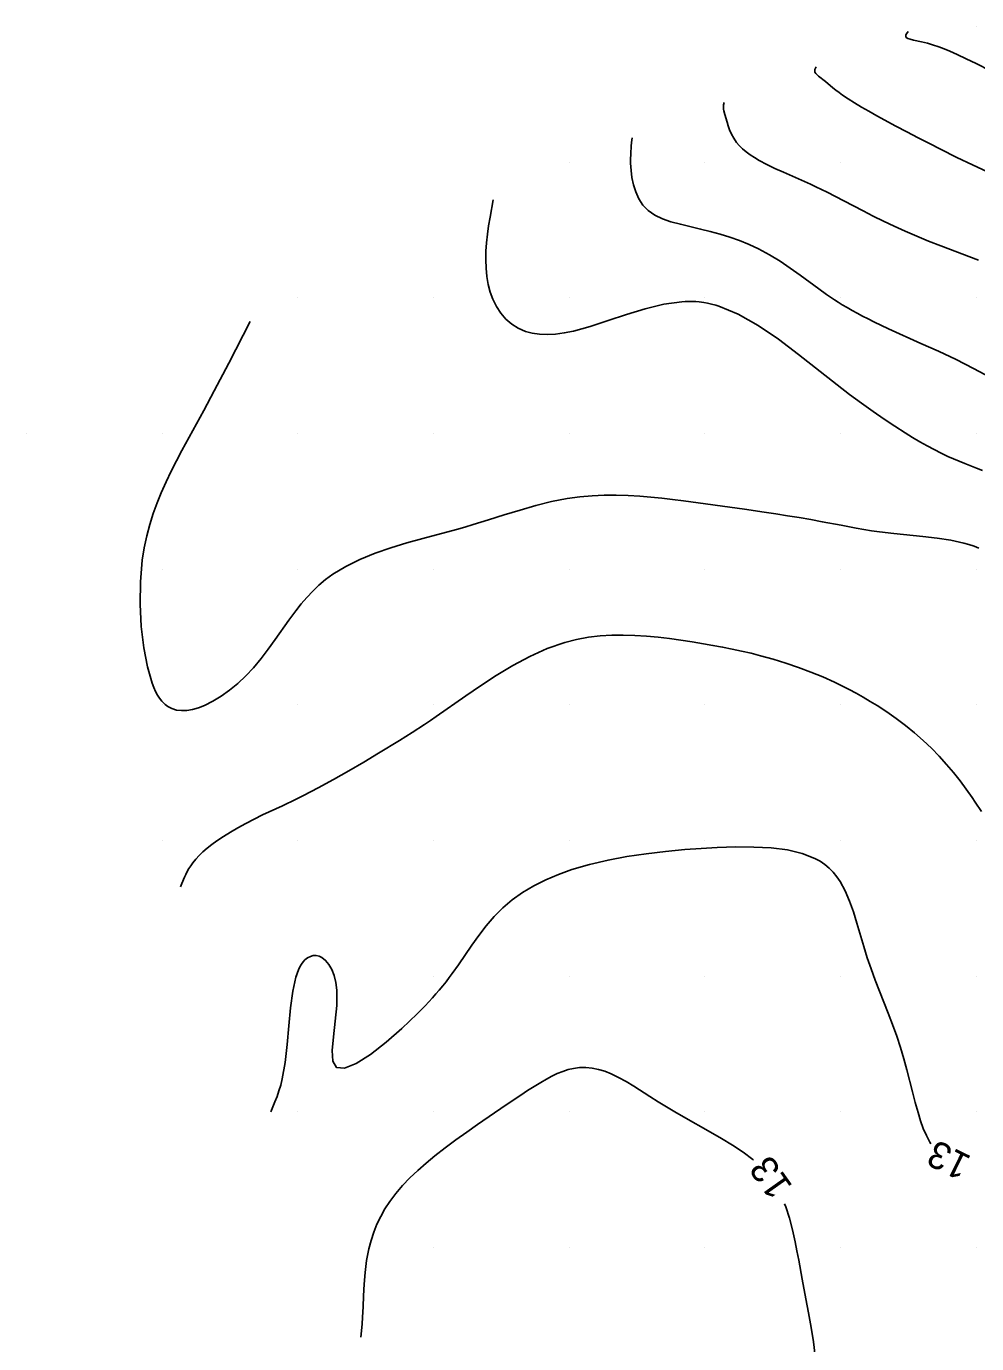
# Model space of a CAD drawing. Extents: x 2602990 to 2605851, y 618069 to 619180.
# Drawn here: x 2602990 to 2603060, y 618502.9 to 618600 of the extents above; entities that cross this region are included whole.
import ezdxf

# ---------------------------------------------------------------- set-up
doc = ezdxf.new("R2010")
doc.units = 0
for name, color, linetype in [('DTM Contours Major', 7, 'Continuous'), ('DTM Contours Minor', 7, 'Continuous'), ('DTM Contours Minor Text', 7, 'Continuous'), ('Exist DTM QL2 LIDAR Elevation Point', 7, 'Continuous')]:
    doc.layers.add(name, color=color, linetype=linetype)

msp = doc.modelspace()

# ---------------------------------------------------------------- linework, layer by layer
at = {"layer": 'DTM Contours Major'}
msp.add_lwpolyline([(2603041.433, 618594.397), (2603041.394, 618594.203), (2603041.382, 618594.066), (2603041.383, 618593.993), (2603041.394, 618593.886), (2603041.415, 618593.771), (2603041.482, 618593.507), (2603041.645, 618592.935), (2603041.73, 618592.657), (2603041.836, 618592.363), (2603041.968, 618592.059), (2603042.136, 618591.752), (2603042.345, 618591.449), (2603042.551, 618591.21), (2603042.788, 618590.978), (2603043.055, 618590.753), (2603043.35, 618590.535), (2603043.672, 618590.322), (2603044.021, 618590.115), (2603044.576, 618589.819), (2603045.174, 618589.53), (2603045.804, 618589.243), (2603047.122, 618588.663), (2603047.789, 618588.361), (2603048.198, 618588.168), (2603049.014, 618587.769), (2603050.251, 618587.135), (2603051.678, 618586.393), (2603052.419, 618586.015), (2603053.18, 618585.637), (2603053.961, 618585.263), (2603054.766, 618584.896), (2603055.623, 618584.529), (2603056.502, 618584.17), (2603057.399, 618583.817), (2603060.171, 618582.755)], dxfattribs=at)
at = {"layer": 'DTM Contours Minor'}
for points in [[(2603054.987, 618599.61), (2603054.875, 618599.455), (2603054.835, 618599.381), (2603054.815, 618599.31), (2603054.821, 618599.244), (2603054.859, 618599.184), (2603054.974, 618599.112), (2603055.153, 618599.05), (2603055.386, 618598.991), (2603055.967, 618598.864), (2603056.417, 618598.754), (2603056.793, 618598.643), (2603057.246, 618598.488), (2603057.647, 618598.336), (2603058.072, 618598.162), (2603058.61, 618597.926), (2603059.281, 618597.613), (2603060.014, 618597.255), (2603061.055, 618596.727)], [(2603048.21, 618597.004), (2603048.147, 618596.88), (2603048.124, 618596.817), (2603048.111, 618596.754), (2603048.111, 618596.691), (2603048.128, 618596.627), (2603048.185, 618596.536), (2603048.276, 618596.441), (2603048.398, 618596.336), (2603048.91, 618595.937), (2603049.455, 618595.479), (2603049.669, 618595.304), (2603049.904, 618595.121), (2603050.163, 618594.93), (2603050.579, 618594.646), (2603051.045, 618594.352), (2603051.553, 618594.049), (2603052.099, 618593.736), (2603052.677, 618593.414), (2603054.081, 618592.653), (2603054.902, 618592.217), (2603055.732, 618591.782), (2603056.559, 618591.354), (2603057.37, 618590.941), (2603058.589, 618590.336), (2603059.743, 618589.784), (2603061.96, 618588.758)], [(2603034.656, 618591.791), (2603034.602, 618591.442), (2603034.574, 618591.16), (2603034.544, 618590.62), (2603034.536, 618590.168), (2603034.54, 618589.917), (2603034.552, 618589.651), (2603034.573, 618589.371), (2603034.638, 618588.859), (2603034.748, 618588.328), (2603034.912, 618587.798), (2603035.141, 618587.29), (2603035.444, 618586.823), (2603035.833, 618586.417), (2603036.316, 618586.084), (2603036.881, 618585.816), (2603037.515, 618585.597), (2603038.205, 618585.408), (2603039.695, 618585.057), (2603040.409, 618584.878), (2603041.129, 618584.679), (2603041.851, 618584.455), (2603042.569, 618584.203), (2603043.277, 618583.918), (2603043.971, 618583.596), (2603044.775, 618583.163), (2603045.552, 618582.687), (2603046.302, 618582.183), (2603047.029, 618581.666), (2603048.413, 618580.651), (2603048.986, 618580.241), (2603049.558, 618579.852), (2603049.846, 618579.664), (2603050.139, 618579.48), (2603050.494, 618579.266), (2603050.859, 618579.055), (2603051.236, 618578.847), (2603051.628, 618578.639), (2603052.036, 618578.43), (2603052.463, 618578.22), (2603053.539, 618577.714), (2603055.94, 618576.632), (2603057.22, 618576.051), (2603058.522, 618575.437), (2603059.824, 618574.79), (2603061.073, 618574.125)], [(2603024.408, 618587.204), (2603024.176, 618585.935), (2603024.073, 618585.303), (2603023.985, 618584.673), (2603023.918, 618584.046), (2603023.875, 618583.424), (2603023.863, 618582.793), (2603023.886, 618582.172), (2603023.947, 618581.566), (2603024.05, 618580.979), (2603024.197, 618580.416), (2603024.392, 618579.881), (2603024.655, 618579.348), (2603024.974, 618578.861), (2603025.348, 618578.426), (2603025.775, 618578.052), (2603026.254, 618577.745), (2603026.782, 618577.514), (2603027.286, 618577.377), (2603027.825, 618577.302), (2603028.399, 618577.283), (2603029.006, 618577.319), (2603029.646, 618577.407), (2603030.317, 618577.543), (2603031.568, 618577.884), (2603032.886, 618578.31), (2603034.244, 618578.761), (2603035.617, 618579.182), (2603036.979, 618579.515), (2603038.304, 618579.702), (2603038.565, 618579.717), (2603038.824, 618579.724), (2603039.081, 618579.721), (2603039.337, 618579.71), (2603039.592, 618579.688), (2603039.937, 618579.644), (2603040.205, 618579.596), (2603040.493, 618579.532), (2603040.816, 618579.445), (2603041.033, 618579.378), (2603042.472, 618578.776), (2603043.945, 618577.937), (2603045.43, 618576.93), (2603046.907, 618575.822), (2603049.755, 618573.579), (2603050.674, 618572.875), (2603051.561, 618572.22), (2603052.413, 618571.61), (2603053.231, 618571.045), (2603054.015, 618570.524), (2603054.764, 618570.044), (2603055.322, 618569.701), (2603055.862, 618569.38), (2603056.389, 618569.081), (2603056.907, 618568.803), (2603057.42, 618568.545), (2603057.931, 618568.305), (2603058.344, 618568.124), (2603059.178, 618567.781), (2603060.032, 618567.435), (2603060.47, 618567.251)], [(2603006.498, 618578.249), (2603004.914, 618575.172), (2603003.842, 618573.123), (2603003.073, 618571.678), (2603002.28, 618570.216), (2603001.471, 618568.736), (2603001.07, 618567.982), (2603000.677, 618567.214), (2603000.298, 618566.427), (2602999.938, 618565.617), (2602999.633, 618564.866), (2602999.352, 618564.09), (2602999.098, 618563.285), (2602998.877, 618562.447), (2602998.692, 618561.572), (2602998.548, 618560.656), (2602998.408, 618559.056), (2602998.384, 618557.402), (2602998.467, 618555.76), (2602998.648, 618554.199), (2602998.919, 618552.785), (2602999.271, 618551.588), (2602999.396, 618551.268), (2602999.529, 618550.976), (2602999.669, 618550.712), (2602999.819, 618550.476), (2602999.978, 618550.268), (2603000.147, 618550.087), (2603000.235, 618550.008), (2603000.326, 618549.935), (2603000.42, 618549.869), (2603000.517, 618549.809), (2603000.616, 618549.757), (2603000.718, 618549.71), (2603001.066, 618549.604), (2603001.44, 618549.561), (2603001.838, 618549.577), (2603002.254, 618549.649), (2603002.687, 618549.774), (2603003.134, 618549.948), (2603003.739, 618550.249), (2603004.354, 618550.624), (2603004.97, 618551.066), (2603005.578, 618551.568), (2603006.17, 618552.124), (2603006.739, 618552.727), (2603007.296, 618553.392), (2603007.827, 618554.087), (2603008.34, 618554.799), (2603009.348, 618556.228), (2603009.859, 618556.919), (2603010.259, 618557.425), (2603010.675, 618557.912), (2603011.109, 618558.376), (2603011.569, 618558.815), (2603012.059, 618559.229), (2603012.584, 618559.616), (2603013.543, 618560.197), (2603014.591, 618560.708), (2603015.706, 618561.158), (2603016.865, 618561.558), (2603018.045, 618561.919), (2603019.223, 618562.251), (2603021.694, 618562.923), (2603022.311, 618563.096), (2603022.932, 618563.277), (2603024.072, 618563.626), (2603025.226, 618563.988), (2603026.389, 618564.345), (2603027.555, 618564.678), (2603028.717, 618564.967), (2603029.871, 618565.194), (2603030.788, 618565.32), (2603031.695, 618565.4), (2603032.592, 618565.439), (2603033.479, 618565.441), (2603034.357, 618565.413), (2603035.224, 618565.361), (2603036.036, 618565.293), (2603036.841, 618565.211), (2603037.638, 618565.118), (2603038.428, 618565.017), (2603042.926, 618564.402), (2603044.391, 618564.191), (2603045.249, 618564.061), (2603046.108, 618563.927), (2603046.965, 618563.786), (2603047.819, 618563.64), (2603048.667, 618563.489), (2603050.063, 618563.224), (2603051.174, 618563.01), (2603051.735, 618562.909), (2603052.303, 618562.816), (2603052.883, 618562.732), (2603053.932, 618562.609), (2603056.076, 618562.403), (2603057.129, 618562.283), (2603058.141, 618562.127), (2603059.093, 618561.917), (2603059.477, 618561.806), (2603059.849, 618561.68), (2603060.207, 618561.538)], [(2603060.404, 618542.119), (2603059.943, 618542.807), (2603059.705, 618543.153), (2603059.273, 618543.761), (2603058.818, 618544.376), (2603058.337, 618544.991), (2603057.828, 618545.602), (2603057.29, 618546.204), (2603056.72, 618546.791), (2603056.108, 618547.368), (2603055.467, 618547.924), (2603054.801, 618548.459), (2603054.115, 618548.972), (2603053.415, 618549.461), (2603052.705, 618549.928), (2603052.2, 618550.243), (2603051.69, 618550.547), (2603051.175, 618550.84), (2603050.651, 618551.122), (2603050.117, 618551.395), (2603049.571, 618551.657), (2603048.705, 618552.044), (2603047.813, 618552.408), (2603046.901, 618552.748), (2603045.977, 618553.062), (2603045.046, 618553.349), (2603044.117, 618553.608), (2603043.413, 618553.786), (2603042.711, 618553.95), (2603042.012, 618554.1), (2603041.312, 618554.239), (2603040.61, 618554.37), (2603039.906, 618554.494), (2603039.079, 618554.632), (2603038.245, 618554.76), (2603037.405, 618554.875), (2603036.559, 618554.973), (2603035.705, 618555.051), (2603034.845, 618555.106), (2603034.002, 618555.132), (2603033.153, 618555.124), (2603032.296, 618555.074), (2603031.432, 618554.973), (2603030.56, 618554.813), (2603029.68, 618554.584), (2603028.398, 618554.129), (2603027.118, 618553.548), (2603025.858, 618552.876), (2603024.637, 618552.147), (2603023.473, 618551.394), (2603022.385, 618550.652), (2603020.201, 618549.118), (2603019.784, 618548.832), (2603019.34, 618548.536), (2603018.437, 618547.952), (2603017.495, 618547.362), (2603015.968, 618546.427), (2603014.882, 618545.774), (2603013.764, 618545.117), (2603012.635, 618544.474), (2603011.515, 618543.862), (2603010.422, 618543.297), (2603009.894, 618543.037), (2603008.87, 618542.553), (2603007.891, 618542.097), (2603007.418, 618541.872), (2603006.787, 618541.562), (2603006.179, 618541.248), (2603005.596, 618540.931), (2603005.042, 618540.611), (2603004.52, 618540.287), (2603004.034, 618539.961), (2603003.669, 618539.694), (2603003.33, 618539.426), (2603003.02, 618539.157), (2603002.739, 618538.887), (2603002.488, 618538.617), (2603002.268, 618538.347), (2603002.115, 618538.131), (2603001.981, 618537.917), (2603001.862, 618537.703), (2603001.756, 618537.493), (2603001.661, 618537.285), (2603001.47, 618536.825), (2603001.371, 618536.573)], [(2603056.67, 618517.639), (2603056.591, 618517.758), (2603056.338, 618518.239), (2603056.113, 618518.767), (2603055.911, 618519.334), (2603055.725, 618519.936), (2603055.518, 618520.683), (2603055.317, 618521.461), (2603054.908, 618523.079), (2603054.686, 618523.902), (2603054.441, 618524.723), (2603054.157, 618525.577), (2603053.849, 618526.421), (2603053.528, 618527.254), (2603052.878, 618528.89), (2603052.567, 618529.693), (2603052.264, 618530.521), (2603051.982, 618531.347), (2603051.848, 618531.763), (2603051.719, 618532.182), (2603051.222, 618533.883), (2603050.964, 618534.719), (2603050.679, 618535.522), (2603050.354, 618536.277), (2603049.974, 618536.967), (2603049.734, 618537.317), (2603049.47, 618537.642), (2603049.179, 618537.94), (2603048.86, 618538.211), (2603048.511, 618538.455), (2603048.128, 618538.67), (2603047.18, 618539.04), (2603046.094, 618539.29), (2603044.896, 618539.441), (2603043.617, 618539.508), (2603042.284, 618539.511), (2603040.926, 618539.467), (2603039.73, 618539.403), (2603038.523, 618539.316), (2603037.113, 618539.185), (2603035.689, 618539.016), (2603034.27, 618538.804), (2603032.872, 618538.542), (2603031.515, 618538.224), (2603030.215, 618537.843), (2603029.225, 618537.489), (2603028.287, 618537.091), (2603027.403, 618536.646), (2603026.578, 618536.155), (2603025.815, 618535.616), (2603025.116, 618535.028), (2603024.474, 618534.384), (2603023.889, 618533.701), (2603023.347, 618532.99), (2603022.834, 618532.265), (2603021.843, 618530.814), (2603021.398, 618530.192), (2603021.169, 618529.884), (2603020.932, 618529.577), (2603020.688, 618529.27), (2603020.434, 618528.963), (2603020.188, 618528.676), (2603019.932, 618528.386), (2603019.666, 618528.095), (2603019.389, 618527.8), (2603019.101, 618527.502), (2603018.802, 618527.2), (2603017.687, 618526.135), (2603016.512, 618525.111), (2603015.36, 618524.219), (2603014.312, 618523.552), (2603013.449, 618523.203), (2603012.856, 618523.262), (2603012.593, 618523.726), (2603012.544, 618524.512), (2603012.628, 618525.524), (2603012.766, 618526.665), (2603012.878, 618527.837), (2603012.883, 618528.944), (2603012.81, 618529.52), (2603012.683, 618530.036), (2603012.509, 618530.485), (2603012.295, 618530.86), (2603012.051, 618531.155), (2603011.784, 618531.365), (2603011.576, 618531.462), (2603011.362, 618531.508), (2603011.148, 618531.503), (2603010.937, 618531.447), (2603010.732, 618531.341), (2603010.537, 618531.183), (2603010.404, 618531.037), (2603010.28, 618530.865), (2603010.163, 618530.667), (2603010.055, 618530.444), (2603009.955, 618530.195), (2603009.865, 618529.922), (2603009.634, 618528.877), (2603009.472, 618527.65), (2603009.347, 618526.315), (2603009.227, 618524.949), (2603009.076, 618523.625), (2603008.864, 618522.419), (2603008.747, 618521.959), (2603008.617, 618521.528), (2603008.475, 618521.121), (2603008.324, 618520.73), (2603008.009, 618519.978)], [(2603043.603, 618516.429), (2603043.557, 618516.471), (2603042.827, 618517.023), (2603042.048, 618517.537), (2603041.238, 618518.024), (2603040.415, 618518.495), (2603038.44, 618519.608), (2603037.799, 618519.978), (2603037.172, 618520.35), (2603036.561, 618520.725), (2603035.95, 618521.117), (2603034.777, 618521.876), (2603034.211, 618522.222), (2603033.654, 618522.531), (2603033.105, 618522.794), (2603032.632, 618522.977), (2603032.163, 618523.115), (2603031.698, 618523.207), (2603031.238, 618523.251), (2603030.782, 618523.247), (2603030.333, 618523.193), (2603029.933, 618523.101), (2603029.535, 618522.971), (2603029.137, 618522.808), (2603028.737, 618522.616), (2603028.331, 618522.397), (2603027.918, 618522.158), (2603027.438, 618521.864), (2603026.945, 618521.549), (2603026.437, 618521.216), (2603025.376, 618520.502), (2603023.261, 618519.059), (2603022.461, 618518.501), (2603021.661, 618517.927), (2603020.872, 618517.339), (2603020.104, 618516.739), (2603019.465, 618516.21), (2603018.854, 618515.671), (2603018.276, 618515.119), (2603017.736, 618514.553), (2603017.238, 618513.971), (2603016.787, 618513.371), (2603016.434, 618512.829), (2603016.12, 618512.271), (2603015.845, 618511.699), (2603015.609, 618511.113), (2603015.41, 618510.513), (2603015.248, 618509.9), (2603015.082, 618509.029), (2603014.972, 618508.15), (2603014.901, 618507.276), (2603014.856, 618506.423), (2603014.821, 618505.607), (2603014.781, 618504.844), (2603014.742, 618504.338), (2603014.647, 618503.384)], [(2603048.146, 618501.966), (2603048.023, 618503.033), (2603047.851, 618504.1), (2603047.653, 618505.16), (2603047.45, 618506.205), (2603047.183, 618507.645), (2603046.928, 618509.045), (2603046.797, 618509.732), (2603046.66, 618510.412), (2603046.465, 618511.289), (2603046.242, 618512.148), (2603045.977, 618512.978), (2603045.886, 618513.205)]]:
    msp.add_lwpolyline(points, dxfattribs=at)
at = {"layer": 'Exist DTM QL2 LIDAR Elevation Point'}
for p, q in [((2603060, 618600), (2603060, 618600)), ((2603030, 618590), (2603030, 618590)), ((2603040, 618590), (2603040, 618590)), ((2603050, 618590), (2603050, 618590)), ((2603060, 618590), (2603060, 618590)), ((2603010, 618580), (2603010, 618580)), ((2603020, 618580), (2603020, 618580)), ((2603030, 618580), (2603030, 618580)), ((2603040, 618580), (2603040, 618580)), ((2603050, 618580), (2603050, 618580)), ((2603060, 618580), (2603060, 618580)), ((2602990, 618570), (2602990, 618570)), ((2603000, 618570), (2603000, 618570)), ((2603010, 618570), (2603010, 618570)), ((2603020, 618570), (2603020, 618570)), ((2603030, 618570), (2603030, 618570)), ((2603040, 618570), (2603040, 618570)), ((2603050, 618570), (2603050, 618570)), ((2603060, 618570), (2603060, 618570)), ((2603000, 618560), (2603000, 618560)), ((2603010, 618560), (2603010, 618560)), ((2603020, 618560), (2603020, 618560)), ((2603030, 618560), (2603030, 618560)), ((2603040, 618560), (2603040, 618560)), ((2603050, 618560), (2603050, 618560)), ((2603060, 618560), (2603060, 618560)), ((2603000, 618550), (2603000, 618550)), ((2603010, 618550), (2603010, 618550)), ((2603020, 618550), (2603020, 618550)), ((2603030, 618550), (2603030, 618550)), ((2603040, 618550), (2603040, 618550)), ((2603050, 618550), (2603050, 618550)), ((2603060, 618550), (2603060, 618550)), ((2603000, 618540), (2603000, 618540)), ((2603010, 618540), (2603010, 618540)), ((2603020, 618540), (2603020, 618540)), ((2603030, 618540), (2603030, 618540)), ((2603040, 618540), (2603040, 618540)), ((2603050, 618540), (2603050, 618540)), ((2603060, 618540), (2603060, 618540)), ((2603010, 618530), (2603010, 618530)), ((2603020, 618530), (2603020, 618530)), ((2603030, 618530), (2603030, 618530)), ((2603040, 618530), (2603040, 618530)), ((2603050, 618530), (2603050, 618530)), ((2603060, 618530), (2603060, 618530)), ((2603010, 618520), (2603010, 618520)), ((2603020, 618520), (2603020, 618520)), ((2603030, 618520), (2603030, 618520)), ((2603040, 618520), (2603040, 618520)), ((2603050, 618520), (2603050, 618520)), ((2603060, 618520), (2603060, 618520)), ((2603020, 618510), (2603020, 618510)), ((2603030, 618510), (2603030, 618510)), ((2603040, 618510), (2603040, 618510)), ((2603050, 618510), (2603050, 618510)), ((2603060, 618510), (2603060, 618510))]:
    msp.add_line(p, q, dxfattribs=at)

# ---------------------------------------------------------------- texts
at = {"layer": 'DTM Contours Minor Text'}
for rotation, p in [(153.82978, (2603059.748, 618516.657)), (125.30418, (2603046.531, 618514.491))]:
    msp.add_text('13', height=2, rotation=rotation, dxfattribs=at).set_placement(p)

doc.saveas('drawing.dxf')
